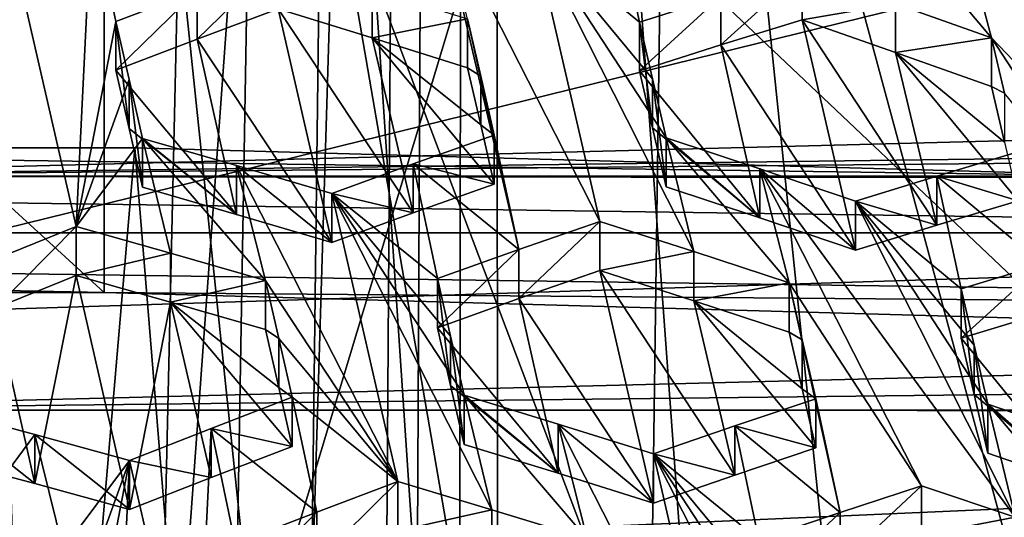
# Model space of a CAD drawing. Header units: metres. Extents: x -24 to 24, y -69 to 184.
# Tile 490 of 656: x 0.5 to 1.749, y 127.353 to 127.984. Entities that reach past the tile are written whole.
import ezdxf

# ---------------------------------------------------------------- set-up
doc = ezdxf.new("R2010")
doc.units = ezdxf.units.M
for name, color, linetype in [('1087', 7, 'CONTINUOUS'), ('1090', 7, 'CONTINUOUS'), ('1209', 7, 'CONTINUOUS'), ('1267', 7, 'CONTINUOUS'), ('1350', 7, 'CONTINUOUS'), ('1380', 7, 'CONTINUOUS'), ('1662', 7, 'CONTINUOUS'), ('1720', 7, 'CONTINUOUS'), ('1789', 7, 'CONTINUOUS'), ('1804', 7, 'CONTINUOUS'), ('1848', 7, 'CONTINUOUS'), ('1854', 7, 'CONTINUOUS'), ('1900', 7, 'CONTINUOUS'), ('1905', 7, 'CONTINUOUS'), ('1982', 7, 'CONTINUOUS'), ('2039', 7, 'CONTINUOUS'), ('2073', 7, 'CONTINUOUS'), ('2216', 7, 'CONTINUOUS'), ('2394', 7, 'CONTINUOUS'), ('2416', 7, 'CONTINUOUS'), ('2422', 7, 'CONTINUOUS'), ('2691', 7, 'CONTINUOUS'), ('2710', 7, 'CONTINUOUS'), ('2986', 7, 'CONTINUOUS'), ('3004', 7, 'CONTINUOUS'), ('3074', 7, 'CONTINUOUS'), ('3099', 7, 'CONTINUOUS'), ('3159', 7, 'CONTINUOUS'), ('3187', 7, 'CONTINUOUS'), ('3206', 7, 'CONTINUOUS'), ('3485', 7, 'CONTINUOUS'), ('3489', 7, 'CONTINUOUS'), ('3563', 7, 'CONTINUOUS'), ('3638', 7, 'CONTINUOUS'), ('3664', 7, 'CONTINUOUS'), ('367', 7, 'CONTINUOUS'), ('369', 7, 'CONTINUOUS'), ('373', 7, 'CONTINUOUS'), ('3745', 7, 'CONTINUOUS'), ('3777', 7, 'CONTINUOUS'), ('3822', 7, 'CONTINUOUS'), ('383', 7, 'CONTINUOUS'), ('3951', 7, 'CONTINUOUS'), ('420', 2, 'CONTINUOUS'), ('421', 2, 'CONTINUOUS'), ('424', 3, 'CONTINUOUS'), ('434', 7, 'CONTINUOUS'), ('474', 7, 'CONTINUOUS'), ('554', 2, 'CONTINUOUS'), ('563', 2, 'CONTINUOUS'), ('782', 7, 'CONTINUOUS')]:
    doc.layers.add(name, color=color, linetype=linetype)

msp = doc.modelspace()

# ---------------------------------------------------------------- linework, layer by layer
at = {"layer": '1087'}
for points in [[(1.732674, 127.960786, 217.926729), (1.749169, 127.890452, 217.815863), (1.732674, 127.89889, 217.943314)], [(1.732674, 127.89889, 217.943314), (1.749169, 127.890452, 217.815863), (1.749164, 127.828489, 217.83251)]]:
    msp.add_3dface(points, dxfattribs=at)
at = {"layer": '1090'}
for points in [[(1.510188, 127.503122, 217.141853), (1.407184, 127.468665, 217.06926), (1.510188, 127.440671, 217.158587)], [(1.407184, 127.468665, 217.06926), (1.304069, 127.433227, 216.996842), (1.407185, 127.406181, 217.086003)], [(1.510188, 127.440671, 217.158587), (1.407184, 127.468665, 217.06926), (1.407185, 127.406181, 217.086003)], [(1.304069, 127.433227, 216.996842), (1.304069, 127.370707, 217.013594), (1.407185, 127.406181, 217.086003)]]:
    msp.add_3dface(points, dxfattribs=at)
at = {"layer": '1209'}
for points in [[(1.389576, 128.013501, 217.93366), (1.492643, 128.045277, 218.007021), (1.389576, 127.951718, 217.950214)], [(1.389576, 127.951718, 217.950214), (1.492643, 128.045277, 218.007021), (1.492643, 127.983522, 218.023569)], [(1.286524, 127.918697, 217.877198), (1.389576, 128.013501, 217.93366), (1.389576, 127.951718, 217.950214)], [(1.286524, 127.980509, 217.860636), (1.389576, 128.013501, 217.93366), (1.286524, 127.918697, 217.877198)]]:
    msp.add_3dface(points, dxfattribs=at)
at = {"layer": '1267'}
for points in [[(1.133313, 127.692215, 217.37902), (1.236245, 127.727965, 217.45121), (1.133314, 127.630046, 217.395679)], [(1.133314, 127.630046, 217.395679), (1.236245, 127.727965, 217.45121), (1.236245, 127.665832, 217.467858)], [(1.030126, 127.593163, 217.32359), (1.133313, 127.692215, 217.37902), (1.133314, 127.630046, 217.395679)], [(1.030126, 127.655372, 217.306921), (1.133313, 127.692215, 217.37902), (1.030126, 127.593163, 217.32359)]]:
    msp.add_3dface(points, dxfattribs=at)
at = {"layer": '1350'}
for points in [[(0.828375, 127.997337, 217.929329), (0.896199, 127.701085, 217.475367), (0.725622, 127.959173, 217.857929)], [(0.947403, 127.960858, 217.888062), (0.999417, 127.738742, 217.547273), (0.828375, 127.997337, 217.929329)], [(0.999417, 127.738742, 217.547273), (0.896199, 127.701085, 217.475367), (0.828375, 127.997337, 217.929329)], [(0.775499, 127.736836, 217.517546), (0.622256, 127.919684, 217.786396), (0.725622, 127.959173, 217.857929)], [(0.896199, 127.701085, 217.475367), (0.775499, 127.736836, 217.517546), (0.725622, 127.959173, 217.857929)], [(1.068406, 127.922887, 217.846347), (1.085078, 127.850318, 217.734691), (0.947403, 127.960858, 217.888062)], [(1.085078, 127.850318, 217.734691), (1.102318, 127.77525, 217.619235), (0.947403, 127.960858, 217.888062)], [(1.102318, 127.77525, 217.619235), (0.999417, 127.738742, 217.547273), (0.947403, 127.960858, 217.888062)], [(0.622256, 127.919684, 217.786396), (0.775499, 127.736836, 217.517546), (0.639126, 127.845873, 217.673513)], [(0.656168, 127.77131, 217.559481), (0.639126, 127.845873, 217.673513), (0.775499, 127.736836, 217.517546)]]:
    msp.add_3dface(points, dxfattribs=at)
at = {"layer": '1380'}
for points in [[(2.374894, 127.390853, 211.121164), (2.374994, 126.376637, 211.392945), (1.188961, 126.32483, 211.199601)], [(1.188964, 127.339053, 210.927844), (2.374894, 127.390853, 211.121164), (1.188961, 126.32483, 211.199601)]]:
    msp.add_3dface(points, dxfattribs=at)
at = {"layer": '1662'}
for points in [[(1.763006, 127.352883, 216.950432), (1.644116, 127.33004, 217.007536), (1.644116, 127.392648, 216.99076)], [(1.763005, 127.290211, 216.967225), (1.644116, 127.33004, 217.007536), (1.763006, 127.352883, 216.950432)]]:
    msp.add_3dface(points, dxfattribs=at)
at = {"layer": '1720'}
for points in [[(1.694394, 127.579985, 217.417658), (1.797416, 127.611256, 217.49112), (1.847017, 127.393192, 217.150132)], [(1.694394, 127.579985, 217.417658), (1.847017, 127.393192, 217.150132), (1.710985, 127.508517, 217.306342)], [(1.728306, 127.433843, 217.190145), (1.710985, 127.508517, 217.306342), (1.847017, 127.393192, 217.150132)]]:
    msp.add_3dface(points, dxfattribs=at)
at = {"layer": '1789'}
for points in [[(1.766586, 127.753997, 217.715467), (1.766586, 127.816081, 217.698831), (1.663489, 127.785416, 217.625149)], [(1.663489, 127.785416, 217.625149), (1.560467, 127.753653, 217.551819), (1.66349, 127.723307, 217.641791)], [(1.766586, 127.753997, 217.715467), (1.663489, 127.785416, 217.625149), (1.66349, 127.723307, 217.641791)], [(1.66349, 127.723307, 217.641791), (1.560467, 127.753653, 217.551819), (1.560467, 127.691517, 217.568468)]]:
    msp.add_3dface(points, dxfattribs=at)
at = {"layer": '1804'}
for points in [[(1.644116, 127.33004, 217.007536), (1.541099, 127.296118, 216.934789), (1.644116, 127.392648, 216.99076)], [(1.644116, 127.392648, 216.99076), (1.541099, 127.296118, 216.934789), (1.541099, 127.358757, 216.918005)], [(1.541099, 127.358757, 216.918005), (1.437996, 127.261248, 216.862228), (1.437996, 127.323922, 216.845435)], [(1.541099, 127.296118, 216.934789), (1.437996, 127.261248, 216.862228), (1.541099, 127.358757, 216.918005)]]:
    msp.add_3dface(points, dxfattribs=at)
at = {"layer": '1848'}
for points in [[(1.476276, 127.649854, 217.369208), (1.492915, 127.577882, 217.257655), (1.476276, 127.587596, 217.38589)], [(1.476276, 127.587596, 217.38589), (1.492915, 127.577882, 217.257655), (1.492911, 127.515547, 217.274388)], [(1.492915, 127.577882, 217.257655), (1.510188, 127.503122, 217.141853), (1.492911, 127.515547, 217.274388)], [(1.510188, 127.503122, 217.141853), (1.510188, 127.440671, 217.158587), (1.492911, 127.515547, 217.274388)]]:
    msp.add_3dface(points, dxfattribs=at)
at = {"layer": '1854'}
for points in [[(0.656168, 127.77131, 217.559481), (0.775499, 127.736836, 217.517546), (0.656168, 127.833262, 217.542881)], [(0.656168, 127.833262, 217.542881), (0.775499, 127.736836, 217.517546), (0.7755, 127.798839, 217.500932)], [(0.775499, 127.736836, 217.517546), (0.896199, 127.701085, 217.475367), (0.7755, 127.798839, 217.500932)], [(0.7755, 127.798839, 217.500932), (0.896199, 127.701085, 217.475367), (0.896199, 127.763143, 217.458738)]]:
    msp.add_3dface(points, dxfattribs=at)
at = {"layer": '1900'}
for points in [[(0.877049, 127.359335, 216.827486), (0.979847, 127.398087, 216.898765), (0.877049, 127.296751, 216.844256)], [(0.877049, 127.296751, 216.844256), (0.979847, 127.398087, 216.898765), (0.979847, 127.335548, 216.915522)], [(0.773728, 127.256924, 216.772849), (0.877049, 127.359335, 216.827486), (0.877049, 127.296751, 216.844256)], [(0.773728, 127.319554, 216.756068), (0.877049, 127.359335, 216.827486), (0.773728, 127.256924, 216.772849)]]:
    msp.add_3dface(points, dxfattribs=at)
at = {"layer": '1905'}
for points in [[(-0.646236, 127.821363, 234.171401), (1.930974, 127.785197, 234.036427), (-1.930974, 127.785197, 234.036427)], [(0.64624, 127.821363, 234.171401), (1.930974, 127.785197, 234.036427), (-0.646236, 127.821363, 234.171401)], [(-1.930974, 127.785197, 234.036427), (3.192927, 127.713301, 233.768111), (-3.192928, 127.713301, 233.76811)], [(1.930974, 127.785197, 234.036427), (3.192927, 127.713301, 233.768111), (-1.930974, 127.785197, 234.036427)], [(-0.607618, 127.637873, 233.486607), (-3.192928, 127.713301, 233.76811), (0.60762, 127.637873, 233.486607)], [(-3.192928, 127.713301, 233.76811), (4.417489, 127.606514, 233.369576), (0.60762, 127.637873, 233.486607)], [(3.192927, 127.713301, 233.768111), (4.417489, 127.606514, 233.369576), (-3.192928, 127.713301, 233.76811)], [(0.60762, 127.637873, 233.486607), (4.417489, 127.606514, 233.369576), (1.815886, 127.603866, 233.359691)]]:
    msp.add_3dface(points, dxfattribs=at)
at = {"layer": '1982'}
for points in [[(1.389576, 127.951718, 217.950214), (1.492643, 127.983522, 218.023569), (1.560467, 127.691517, 217.568468)], [(1.66349, 127.723307, 217.641791), (1.492643, 127.983522, 218.023569), (1.610912, 127.942138, 217.983941)], [(1.492643, 127.983522, 218.023569), (1.66349, 127.723307, 217.641791), (1.560467, 127.691517, 217.568468)], [(1.286524, 127.918697, 217.877198), (1.389576, 127.951718, 217.950214), (1.439143, 127.732415, 217.609536)], [(1.389576, 127.951718, 217.950214), (1.560467, 127.691517, 217.568468), (1.439143, 127.732415, 217.609536)], [(1.732674, 127.89889, 217.943314), (1.749164, 127.828489, 217.83251), (1.610912, 127.942138, 217.983941)], [(1.766586, 127.753997, 217.715467), (1.66349, 127.723307, 217.641791), (1.610912, 127.942138, 217.983941)], [(1.749164, 127.828489, 217.83251), (1.766586, 127.753997, 217.715467), (1.610912, 127.942138, 217.983941)], [(1.286524, 127.918697, 217.877198), (1.439143, 127.732415, 217.609536), (1.30313, 127.846768, 217.765888)], [(1.320436, 127.771761, 217.649898), (1.30313, 127.846768, 217.765888), (1.439143, 127.732415, 217.609536)]]:
    msp.add_3dface(points, dxfattribs=at)
at = {"layer": '2039'}
for points in [[(1.046883, 127.582325, 217.194719), (1.030126, 127.655372, 217.306921), (1.046886, 127.520008, 217.211396)], [(1.030126, 127.655372, 217.306921), (1.030126, 127.593163, 217.32359), (1.046886, 127.520008, 217.211396)], [(1.064038, 127.445133, 217.096583), (1.064038, 127.507536, 217.079862), (1.046883, 127.582325, 217.194719)], [(1.064038, 127.445133, 217.096583), (1.046883, 127.582325, 217.194719), (1.046886, 127.520008, 217.211396)]]:
    msp.add_3dface(points, dxfattribs=at)
at = {"layer": '2073'}
for points in [[(0.979847, 127.335548, 216.915522), (0.979847, 127.398087, 216.898765), (1.099188, 127.362346, 216.857165)], [(0.979847, 127.335548, 216.915522), (1.099188, 127.362346, 216.857165), (1.099188, 127.299751, 216.873938)], [(1.099188, 127.362346, 216.857165), (1.219878, 127.325494, 216.815285), (1.099188, 127.299751, 216.873938)]]:
    msp.add_3dface(points, dxfattribs=at)
at = {"layer": '2216'}
for points in [[(1.694394, 127.579985, 217.417658), (1.710985, 127.508517, 217.306342), (1.694394, 127.642279, 217.400967)], [(1.694394, 127.642279, 217.400967), (1.710985, 127.508517, 217.306342), (1.710981, 127.570923, 217.289655)], [(1.710981, 127.570923, 217.289655), (1.728306, 127.433843, 217.190145), (1.728306, 127.496328, 217.173403)], [(1.710985, 127.508517, 217.306342), (1.728306, 127.433843, 217.190145), (1.710981, 127.570923, 217.289655)]]:
    msp.add_3dface(points, dxfattribs=at)
at = {"layer": '2394'}
for points in [[(1.728306, 127.496328, 217.173403), (1.847017, 127.393192, 217.150132), (1.847017, 127.455744, 217.133371)], [(1.728306, 127.433843, 217.190145), (1.847017, 127.393192, 217.150132), (1.728306, 127.496328, 217.173403)]]:
    msp.add_3dface(points, dxfattribs=at)
at = {"layer": '2416'}
for points in [[(0.84592, 127.504938, 217.050829), (0.743166, 127.465458, 216.979781), (0.84592, 127.442546, 217.067547)], [(0.743166, 127.465458, 216.979781), (0.639801, 127.424897, 216.908536), (0.743166, 127.40302, 216.996511)], [(0.84592, 127.442546, 217.067547), (0.743166, 127.465458, 216.979781), (0.743166, 127.40302, 216.996511)], [(0.743166, 127.40302, 216.996511), (0.639801, 127.424897, 216.908536), (0.639801, 127.362411, 216.925279)]]:
    msp.add_3dface(points, dxfattribs=at)
at = {"layer": '2422'}
for points in [[(0.4694, 127.618065, 217.308632), (0.571977, 127.659219, 217.379093), (0.519412, 127.395401, 216.968065)], [(0.571977, 127.659219, 217.379093), (0.639801, 127.362411, 216.925279), (0.519412, 127.395401, 216.968065)], [(0.691454, 127.625624, 217.33686), (0.639801, 127.362411, 216.925279), (0.571977, 127.659219, 217.379093)], [(0.743166, 127.40302, 216.996511), (0.639801, 127.362411, 216.925279), (0.691454, 127.625624, 217.33686)], [(0.84592, 127.442546, 217.067547), (0.743166, 127.40302, 216.996511), (0.691454, 127.625624, 217.33686)], [(0.691454, 127.625624, 217.33686), (0.812008, 127.590854, 217.29448), (0.828843, 127.51723, 217.181821)], [(0.84592, 127.442546, 217.067547), (0.691454, 127.625624, 217.33686), (0.828843, 127.51723, 217.181821)], [(0.39977, 127.427344, 217.010812), (0.4694, 127.618065, 217.308632), (0.519412, 127.395401, 216.968065)]]:
    msp.add_3dface(points, dxfattribs=at)
at = {"layer": '2691'}
for points in [[(1.286524, 127.980509, 217.860636), (1.286524, 127.918697, 217.877198), (1.30313, 127.846768, 217.765888)], [(1.286524, 127.980509, 217.860636), (1.30313, 127.846768, 217.765888), (1.303125, 127.908697, 217.749334)], [(1.303125, 127.908697, 217.749334), (1.320436, 127.771761, 217.649898), (1.320436, 127.833766, 217.633284)], [(1.30313, 127.846768, 217.765888), (1.320436, 127.771761, 217.649898), (1.303125, 127.908697, 217.749334)]]:
    msp.add_3dface(points, dxfattribs=at)
at = {"layer": '2710'}
for points in [[(1.320436, 127.833766, 217.633284), (1.439143, 127.732415, 217.609536), (1.439144, 127.794484, 217.592904)], [(1.320436, 127.771761, 217.649898), (1.439143, 127.732415, 217.609536), (1.320436, 127.833766, 217.633284)], [(1.439143, 127.732415, 217.609536), (1.560467, 127.691517, 217.568468), (1.439144, 127.794484, 217.592904)], [(1.560467, 127.691517, 217.568468), (1.560467, 127.753653, 217.551819), (1.439144, 127.794484, 217.592904)]]:
    msp.add_3dface(points, dxfattribs=at)
at = {"layer": '2986'}
for points in [[(0.828375, 128.059005, 217.912805), (0.725622, 127.959173, 217.857929), (0.725622, 128.020884, 217.841393)], [(0.828375, 127.997337, 217.929329), (0.725622, 127.959173, 217.857929), (0.828375, 128.059005, 217.912805)], [(0.725622, 127.959173, 217.857929), (0.622256, 127.919684, 217.786396), (0.725622, 128.020884, 217.841393)], [(0.725622, 128.020884, 217.841393), (0.622256, 127.919684, 217.786396), (0.622256, 127.98144, 217.769849)]]:
    msp.add_3dface(points, dxfattribs=at)
at = {"layer": '3004'}
for points in [[(0.622256, 127.919684, 217.786396), (0.639126, 127.845873, 217.673513), (0.622256, 127.98144, 217.769849)], [(0.622256, 127.98144, 217.769849), (0.639126, 127.845873, 217.673513), (0.639126, 127.907727, 217.65694)], [(0.656168, 127.77131, 217.559481), (0.656168, 127.833262, 217.542881), (0.639126, 127.907727, 217.65694)], [(0.639126, 127.845873, 217.673513), (0.656168, 127.77131, 217.559481), (0.639126, 127.907727, 217.65694)]]:
    msp.add_3dface(points, dxfattribs=at)
at = {"layer": '3074'}
for points in [[(1.694394, 127.579985, 217.417658), (1.694394, 127.642279, 217.400967), (1.797416, 127.673525, 217.474435)], [(1.797416, 127.611256, 217.49112), (1.694394, 127.579985, 217.417658), (1.797416, 127.673525, 217.474435)]]:
    msp.add_3dface(points, dxfattribs=at)
at = {"layer": '3099'}
for points in [[(0.39977, 127.489736, 216.994094), (0.519412, 127.395401, 216.968065), (0.519413, 127.457839, 216.951335)], [(0.39977, 127.427344, 217.010812), (0.519412, 127.395401, 216.968065), (0.39977, 127.489736, 216.994094)], [(0.519412, 127.395401, 216.968065), (0.639801, 127.362411, 216.925279), (0.519413, 127.457839, 216.951335)], [(0.639801, 127.362411, 216.925279), (0.639801, 127.424897, 216.908536), (0.519413, 127.457839, 216.951335)]]:
    msp.add_3dface(points, dxfattribs=at)
at = {"layer": '3159'}
for points in [[(1.576834, 128.145872, 218.190491), (1.732674, 127.960786, 217.926729), (1.610913, 128.003962, 217.967374)], [(1.732674, 127.960786, 217.926729), (1.576834, 128.145872, 218.190491), (1.694779, 128.103544, 218.151254)], [(0.488328, 128.086893, 217.922287), (0.591765, 128.127351, 217.993617), (0.571977, 127.721313, 217.362455)], [(0.591765, 128.127351, 217.993617), (0.622256, 127.98144, 217.769849), (0.571977, 127.721313, 217.362455)], [(0.591765, 128.127351, 217.993617), (0.725622, 128.020884, 217.841393), (0.622256, 127.98144, 217.769849)], [(1.031338, 128.129984, 218.053277), (1.133313, 127.692215, 217.37902), (1.068406, 127.984672, 217.829792)], [(1.236245, 127.727965, 217.45121), (1.031338, 128.129984, 218.053277), (1.152597, 128.090847, 218.011766)], [(1.236245, 127.727965, 217.45121), (1.133313, 127.692215, 217.37902), (1.031338, 128.129984, 218.053277)], [(1.286524, 127.980509, 217.860636), (1.152597, 128.090847, 218.011766), (1.255658, 128.124533, 218.084611)], [(1.389576, 128.013501, 217.93366), (1.286524, 127.980509, 217.860636), (1.255658, 128.124533, 218.084611)], [(2.018874, 127.661365, 217.508837), (1.732674, 127.960786, 217.926729), (1.694779, 128.103544, 218.151254)], [(1.984704, 127.802494, 217.732201), (2.018874, 127.661365, 217.508837), (1.694779, 128.103544, 218.151254)], [(1.816865, 128.059118, 218.110805), (1.984704, 127.802494, 217.732201), (1.694779, 128.103544, 218.151254)], [(0.469399, 127.680209, 217.291981), (0.488328, 128.086893, 217.922287), (0.571977, 127.721313, 217.362455)], [(1.152597, 128.090847, 218.011766), (1.320436, 127.833766, 217.633284), (1.35517, 127.689609, 217.410489)], [(1.303125, 127.908697, 217.749334), (1.320436, 127.833766, 217.633284), (1.152597, 128.090847, 218.011766)], [(1.236245, 127.727965, 217.45121), (1.152597, 128.090847, 218.011766), (1.35517, 127.689609, 217.410489)], [(1.286524, 127.980509, 217.860636), (1.303125, 127.908697, 217.749334), (1.152597, 128.090847, 218.011766)], [(0.622256, 127.98144, 217.769849), (0.639126, 127.907727, 217.65694), (0.571977, 127.721313, 217.362455)], [(1.068406, 127.984672, 217.829792), (1.133313, 127.692215, 217.37902), (1.085082, 127.91218, 217.718082)], [(1.732674, 127.960786, 217.926729), (2.018874, 127.661365, 217.508837), (1.900513, 127.703718, 217.548244)], [(1.749169, 127.890452, 217.815863), (1.732674, 127.960786, 217.926729), (1.900513, 127.703718, 217.548244)], [(0.639126, 127.907727, 217.65694), (0.656168, 127.833262, 217.542881), (0.571977, 127.721313, 217.362455)], [(1.085082, 127.91218, 217.718082), (1.133313, 127.692215, 217.37902), (1.102318, 127.837229, 217.602627)], [(0.571977, 127.721313, 217.362455), (0.656168, 127.833262, 217.542881), (0.691455, 127.687768, 217.320208)], [(0.691455, 127.687768, 217.320208), (0.656168, 127.833262, 217.542881), (0.812008, 127.653051, 217.277814)], [(0.656168, 127.833262, 217.542881), (0.7755, 127.798839, 217.500932), (0.812008, 127.653051, 217.277814)], [(1.102318, 127.837229, 217.602627), (1.133313, 127.692215, 217.37902), (0.999417, 127.800759, 217.530655)], [(1.320436, 127.833766, 217.633284), (1.476276, 127.649854, 217.369208), (1.35517, 127.689609, 217.410489)], [(1.476276, 127.649854, 217.369208), (1.320436, 127.833766, 217.633284), (1.439144, 127.794484, 217.592904)], [(1.663489, 127.785416, 217.625149), (1.766586, 127.816081, 217.698831), (1.797416, 127.673525, 217.474435)], [(0.7755, 127.798839, 217.500932), (0.979847, 127.398087, 216.898765), (0.812008, 127.653051, 217.277814)], [(0.7755, 127.798839, 217.500932), (0.896199, 127.763143, 217.458738), (0.979847, 127.398087, 216.898765)], [(1.030126, 127.655372, 217.306921), (0.896199, 127.763143, 217.458738), (0.999417, 127.800759, 217.530655)], [(1.133313, 127.692215, 217.37902), (1.030126, 127.655372, 217.306921), (0.999417, 127.800759, 217.530655)], [(1.644116, 127.392648, 216.99076), (1.476276, 127.649854, 217.369208), (1.439144, 127.794484, 217.592904)], [(1.560467, 127.753653, 217.551819), (1.763006, 127.352883, 216.950432), (1.439144, 127.794484, 217.592904)], [(1.763006, 127.352883, 216.950432), (1.644116, 127.392648, 216.99076), (1.439144, 127.794484, 217.592904)], [(1.560467, 127.753653, 217.551819), (1.663489, 127.785416, 217.625149), (1.694394, 127.642279, 217.400967)], [(1.694394, 127.642279, 217.400967), (1.663489, 127.785416, 217.625149), (1.797416, 127.673525, 217.474435)], [(0.979847, 127.398087, 216.898765), (0.896199, 127.763143, 217.458738), (1.099188, 127.362346, 216.857165)], [(0.896199, 127.763143, 217.458738), (1.030126, 127.655372, 217.306921), (1.046883, 127.582325, 217.194719)], [(0.896199, 127.763143, 217.458738), (1.064038, 127.507536, 217.079862), (1.099188, 127.362346, 216.857165)], [(1.064038, 127.507536, 217.079862), (0.896199, 127.763143, 217.458738), (1.046883, 127.582325, 217.194719)], [(1.560467, 127.753653, 217.551819), (1.710981, 127.570923, 217.289655), (1.728306, 127.496328, 217.173403)], [(1.560467, 127.753653, 217.551819), (1.694394, 127.642279, 217.400967), (1.710981, 127.570923, 217.289655)], [(1.763006, 127.352883, 216.950432), (1.560467, 127.753653, 217.551819), (1.728306, 127.496328, 217.173403)], [(0.812008, 127.653051, 217.277814), (0.979847, 127.398087, 216.898765), (0.828845, 127.579516, 217.165119)], [(1.541099, 127.358757, 216.918005), (1.492915, 127.577882, 217.257655), (1.476276, 127.649854, 217.369208)], [(1.644116, 127.392648, 216.99076), (1.541099, 127.358757, 216.918005), (1.476276, 127.649854, 217.369208)], [(0.84592, 127.504938, 217.050829), (0.828845, 127.579516, 217.165119), (0.979847, 127.398087, 216.898765)], [(1.541099, 127.358757, 216.918005), (1.510188, 127.503122, 217.141853), (1.492915, 127.577882, 217.257655)], [(1.064038, 127.507536, 217.079862), (1.219878, 127.325494, 216.815285), (1.099188, 127.362346, 216.857165)], [(1.064038, 127.507536, 217.079862), (1.18324, 127.470984, 217.038539), (1.219878, 127.325494, 216.815285)], [(0.877049, 127.359335, 216.827486), (0.743166, 127.465458, 216.979781), (0.84592, 127.504938, 217.050829)], [(0.979847, 127.398087, 216.898765), (0.877049, 127.359335, 216.827486), (0.84592, 127.504938, 217.050829)], [(1.407184, 127.468665, 217.06926), (1.510188, 127.503122, 217.141853), (1.541099, 127.358757, 216.918005)], [(1.884146, 127.311803, 216.909491), (1.728306, 127.496328, 217.173403), (1.847017, 127.455744, 217.133371)], [(1.884146, 127.311803, 216.909491), (1.763006, 127.352883, 216.950432), (1.728306, 127.496328, 217.173403)], [(0.435305, 127.344278, 216.771304), (0.39977, 127.489736, 216.994094), (0.519413, 127.457839, 216.951335)], [(1.18324, 127.470984, 217.038539), (1.387718, 127.069288, 216.436569), (1.219878, 127.325494, 216.815285)], [(1.18324, 127.470984, 217.038539), (1.304069, 127.433227, 216.996842), (1.387718, 127.069288, 216.436569)], [(0.55561, 127.312122, 216.72833), (0.435305, 127.344278, 216.771304), (0.519413, 127.457839, 216.951335)], [(0.639801, 127.424897, 216.908536), (0.55561, 127.312122, 216.72833), (0.519413, 127.457839, 216.951335)], [(0.72345, 127.059317, 216.348703), (0.639801, 127.424897, 216.908536), (0.743166, 127.465458, 216.979781)], [(0.773728, 127.319554, 216.756068), (0.72345, 127.059317, 216.348703), (0.743166, 127.465458, 216.979781)], [(0.877049, 127.359335, 216.827486), (0.773728, 127.319554, 216.756068), (0.743166, 127.465458, 216.979781)], [(1.304069, 127.433227, 216.996842), (1.407184, 127.468665, 217.06926), (1.437996, 127.323922, 216.845435)], [(1.407184, 127.468665, 217.06926), (1.541099, 127.358757, 216.918005), (1.437996, 127.323922, 216.845435)], [(1.304069, 127.433227, 216.996842), (1.437996, 127.323922, 216.845435), (1.454704, 127.251353, 216.733493)], [(1.304069, 127.433227, 216.996842), (1.506977, 127.031887, 216.395449), (1.387718, 127.069288, 216.436569)], [(1.471908, 127.176609, 216.618236), (1.304069, 127.433227, 216.996842), (1.454704, 127.251353, 216.733493)], [(1.304069, 127.433227, 216.996842), (1.471908, 127.176609, 216.618236), (1.506977, 127.031887, 216.395449)], [(0.55561, 127.312122, 216.72833), (0.639801, 127.424897, 216.908536), (0.572507, 127.238284, 216.615241)], [(0.639801, 127.424897, 216.908536), (0.589522, 127.163932, 216.501366), (0.572507, 127.238284, 216.615241)], [(0.589522, 127.163932, 216.501366), (0.639801, 127.424897, 216.908536), (0.620758, 127.018259, 216.278127)], [(0.639801, 127.424897, 216.908536), (0.72345, 127.059317, 216.348703), (0.620758, 127.018259, 216.278127)]]:
    msp.add_3dface(points, dxfattribs=at)
at = {"layer": '3187'}
for points in [[(0.947403, 127.960858, 217.888062), (0.828375, 127.997337, 217.929329), (0.947404, 128.022583, 217.871522)], [(0.947403, 127.960858, 217.888062), (0.947404, 128.022583, 217.871522), (1.068406, 127.984672, 217.829792)], [(1.068406, 127.922887, 217.846347), (0.947403, 127.960858, 217.888062), (1.068406, 127.984672, 217.829792)]]:
    msp.add_3dface(points, dxfattribs=at)
at = {"layer": '3206'}
for points in [[(1.068406, 127.922887, 217.846347), (1.068406, 127.984672, 217.829792), (1.085082, 127.91218, 217.718082)], [(1.085078, 127.850318, 217.734691), (1.068406, 127.922887, 217.846347), (1.085082, 127.91218, 217.718082)], [(1.085078, 127.850318, 217.734691), (1.085082, 127.91218, 217.718082), (1.102318, 127.837229, 217.602627)], [(1.102318, 127.77525, 217.619235), (1.085078, 127.850318, 217.734691), (1.102318, 127.837229, 217.602627)]]:
    msp.add_3dface(points, dxfattribs=at)
at = {"layer": '3485'}
for points in [[(0.64624, 127.821363, 234.171401), (-0.646236, 127.821363, 234.171401), (0, 120.276373, 236.211202)], [(0.64624, 127.821363, 234.171401), (0, 120.276373, 236.211202), (1.26367, 120.259009, 236.146401)], [(1.930974, 127.785197, 234.036427), (0.64624, 127.821363, 234.171401), (1.26367, 120.259009, 236.146401)], [(1.930974, 127.785197, 234.036427), (1.26367, 120.259009, 236.146401), (2.513306, 120.207105, 235.952691)]]:
    msp.add_3dface(points, dxfattribs=at)
at = {"layer": '3489'}
for points in [[(1.492643, 127.983522, 218.023569), (1.492643, 128.045277, 218.007021), (1.610913, 128.003962, 217.967374)], [(1.610912, 127.942138, 217.983941), (1.492643, 127.983522, 218.023569), (1.610913, 128.003962, 217.967374)], [(1.732674, 127.960786, 217.926729), (1.610912, 127.942138, 217.983941), (1.610913, 128.003962, 217.967374)], [(1.732674, 127.960786, 217.926729), (1.732674, 127.89889, 217.943314), (1.610912, 127.942138, 217.983941)]]:
    msp.add_3dface(points, dxfattribs=at)
at = {"layer": '3563'}
for points in [[(0.571977, 127.659219, 217.379093), (0.571977, 127.721313, 217.362455), (0.691455, 127.687768, 217.320208)], [(0.691454, 127.625624, 217.33686), (0.571977, 127.659219, 217.379093), (0.691455, 127.687768, 217.320208)], [(0.691454, 127.625624, 217.33686), (0.691455, 127.687768, 217.320208), (0.812008, 127.653051, 217.277814)], [(0.812008, 127.590854, 217.29448), (0.691454, 127.625624, 217.33686), (0.812008, 127.653051, 217.277814)]]:
    msp.add_3dface(points, dxfattribs=at)
at = {"layer": '3638'}
for points in [[(1.236245, 127.665832, 217.467858), (1.236245, 127.727965, 217.45121), (1.35517, 127.689609, 217.410489)], [(1.236245, 127.665832, 217.467858), (1.35517, 127.689609, 217.410489), (1.355169, 127.627415, 217.427154)], [(1.35517, 127.689609, 217.410489), (1.476276, 127.649854, 217.369208), (1.355169, 127.627415, 217.427154)], [(1.476276, 127.649854, 217.369208), (1.476276, 127.587596, 217.38589), (1.355169, 127.627415, 217.427154)]]:
    msp.add_3dface(points, dxfattribs=at)
at = {"layer": '3664'}
for points in [[(1.102318, 127.77525, 217.619235), (1.102318, 127.837229, 217.602627), (0.999417, 127.800759, 217.530655)], [(0.896199, 127.763143, 217.458738), (0.999417, 127.738742, 217.547273), (0.999417, 127.800759, 217.530655)], [(0.999417, 127.738742, 217.547273), (1.102318, 127.77525, 217.619235), (0.999417, 127.800759, 217.530655)], [(0.896199, 127.701085, 217.475367), (0.999417, 127.738742, 217.547273), (0.896199, 127.763143, 217.458738)]]:
    msp.add_3dface(points, dxfattribs=at)
at = {"layer": '367'}
for points in [[(-1.087972, 145.2, -24.225582), (1.087972, 145.2, -24.225582), (-0.939204, 55.350886, -24.231805)], [(-0.939204, 55.350886, -24.231805), (1.087972, 145.2, -24.225582), (-0.476055, 55.429567, -24.245327)], [(-0.476055, 55.429567, -24.245327), (1.087972, 145.2, -24.225582), (0, 55.456236, -24.25)], [(0, 55.456236, -24.25), (1.087972, 145.2, -24.225582), (0.476036, 55.429568, -24.245327)], [(1.087972, 145.2, -24.225582), (0.939204, 55.350886, -24.231805), (0.476036, 55.429568, -24.245327)], [(0.939204, 55.350886, -24.231805), (1.087972, 145.2, -24.225582), (1.181119, 55.286814, -24.221219)], [(1.087972, 145.2, -24.225582), (3.255157, 145.2, -24.030532), (1.181119, 55.286814, -24.221219)], [(1.181119, 55.286814, -24.221219), (3.255157, 145.2, -24.030532), (1.409252, 55.209193, -24.209017)], [(1.409252, 55.209193, -24.209017), (3.255157, 145.2, -24.030532), (1.832055, 55.013894, -24.180696)]]:
    msp.add_3dface(points, dxfattribs=at)
at = {"layer": '369'}
for points in [[(0.995562, 125.28536, 24.229555), (-1.087972, 145.2, 24.225582), (-1.005745, 125.285363, 24.229135)], [(1.087972, 145.2, 24.225582), (-1.087972, 145.2, 24.225582), (0.995562, 125.28536, 24.229555)], [(2.988875, 125.286919, 24.065102), (1.087972, 145.2, 24.225582), (0.995562, 125.28536, 24.229555)], [(3.255157, 145.2, 24.030532), (1.087972, 145.2, 24.225582), (2.988875, 125.286919, 24.065102)]]:
    msp.add_3dface(points, dxfattribs=at)
at = {"layer": '373'}
for points in [[(6.468189, 146.382367, 240.147825), (0.425551, 117.362268, 33.359767), (0, 146.423799, 240.142002)], [(0.998602, 117.359051, 33.34274), (0.425551, 117.362268, 33.359767), (6.468189, 146.382367, 240.147825)], [(1.280676, 117.356515, 33.329314), (0.998602, 117.359051, 33.34274), (6.468189, 146.382367, 240.147825)], [(2.134459, 117.345, 33.268336), (1.280676, 117.356515, 33.329314), (6.468189, 146.382367, 240.147825)]]:
    msp.add_3dface(points, dxfattribs=at)
at = {"layer": '3745'}
for points in [[(0.60762, 127.637873, 233.486607), (0.607628, 128.748688, 233.188967), (-0.607628, 128.748688, 233.188967)], [(-0.607618, 127.637873, 233.486607), (0.60762, 127.637873, 233.486607), (-0.607628, 128.748688, 233.188967)], [(0.60762, 127.637873, 233.486607), (1.815886, 127.603866, 233.359691), (0.607628, 128.748688, 233.188967)], [(1.815886, 127.603866, 233.359691), (1.815888, 128.71468, 233.062049), (0.607628, 128.748688, 233.188967)]]:
    msp.add_3dface(points, dxfattribs=at)
at = {"layer": '3777'}
for points in [[(1.304069, 127.370707, 217.013594), (1.133314, 127.630046, 217.395679), (1.236245, 127.665832, 217.467858)], [(1.407185, 127.406181, 217.086003), (1.236245, 127.665832, 217.467858), (1.355169, 127.627415, 217.427154)], [(1.407185, 127.406181, 217.086003), (1.304069, 127.370707, 217.013594), (1.236245, 127.665832, 217.467858)], [(1.18324, 127.408524, 217.055275), (1.030126, 127.593163, 217.32359), (1.133314, 127.630046, 217.395679)], [(1.304069, 127.370707, 217.013594), (1.18324, 127.408524, 217.055275), (1.133314, 127.630046, 217.395679)], [(1.476276, 127.587596, 217.38589), (1.492911, 127.515547, 217.274388), (1.355169, 127.627415, 217.427154)], [(1.492911, 127.515547, 217.274388), (1.510188, 127.440671, 217.158587), (1.355169, 127.627415, 217.427154)], [(1.510188, 127.440671, 217.158587), (1.407185, 127.406181, 217.086003), (1.355169, 127.627415, 217.427154)], [(1.030126, 127.593163, 217.32359), (1.18324, 127.408524, 217.055275), (1.046886, 127.520008, 217.211396)], [(1.064038, 127.445133, 217.096583), (1.046886, 127.520008, 217.211396), (1.18324, 127.408524, 217.055275)]]:
    msp.add_3dface(points, dxfattribs=at)
at = {"layer": '3822'}
for points in [[(0.4694, 127.618065, 217.308632), (0.469399, 127.680209, 217.291981), (0.571977, 127.721313, 217.362455)], [(0.571977, 127.659219, 217.379093), (0.4694, 127.618065, 217.308632), (0.571977, 127.721313, 217.362455)]]:
    msp.add_3dface(points, dxfattribs=at)
at = {"layer": '383'}
for points in [[(0.00379, 128.368006, 241.718071), (0.003838, 127.601559, 241.155137), (3.581844, 128.482103, 241.699624)], [(3.581844, 128.482103, 241.699624), (0.003838, 127.601559, 241.155137), (3.626778, 127.716915, 241.135746)], [(0.003838, 127.601559, 241.155137), (0.003879, 126.907325, 240.505234), (3.626778, 127.716915, 241.135746)], [(3.626778, 127.716915, 241.135746), (0.003879, 126.907325, 240.505234), (3.666182, 127.023898, 240.484851)]]:
    msp.add_3dface(points, dxfattribs=at)
at = {"layer": '3951'}
for points in [[(0.812008, 127.590854, 217.29448), (0.812008, 127.653051, 217.277814), (0.828845, 127.579516, 217.165119)], [(0.828843, 127.51723, 217.181821), (0.812008, 127.590854, 217.29448), (0.828845, 127.579516, 217.165119)], [(0.84592, 127.504938, 217.050829), (0.828843, 127.51723, 217.181821), (0.828845, 127.579516, 217.165119)], [(0.84592, 127.504938, 217.050829), (0.84592, 127.442546, 217.067547), (0.828843, 127.51723, 217.181821)]]:
    msp.add_3dface(points, dxfattribs=at)
at = {"layer": '420'}
for points in [[(1.188964, 127.339053, 210.927844), (1.243453, 127.138809, 210.180522), (2.374894, 127.390853, 211.121164)], [(1.243453, 127.138809, 210.180522), (2.472211, 127.190949, 210.37511), (2.374894, 127.390853, 211.121164)]]:
    msp.add_3dface(points, dxfattribs=at)
at = {"layer": '421'}
for points in [[(0, 124.510098, 235.40289), (0, 128.921645, 234.22082), (1.324554, 128.903056, 234.151446)], [(1.264135, 124.506192, 235.336229), (0, 124.510098, 235.40289), (1.324554, 128.903056, 234.151446)], [(2.517246, 124.494287, 235.136482), (1.264135, 124.506192, 235.336229), (1.324554, 128.903056, 234.151446)], [(2.517246, 124.494287, 235.136482), (1.324554, 128.903056, 234.151446), (2.633448, 128.847515, 233.944166)]]:
    msp.add_3dface(points, dxfattribs=at)
at = {"layer": '424'}
for points in [[(1.784726, 128.212396, 214.187202), (0.898841, 128.170625, 214.031313), (1.723909, 125.98698, 214.768354)], [(2.161254, 126.017348, 214.881692), (1.784726, 128.212396, 214.187202), (1.723909, 125.98698, 214.768354)], [(0.898841, 128.170625, 214.031313), (0, 128.156635, 213.979099), (0.831387, 125.946969, 214.619031)], [(1.279867, 125.963479, 214.680647), (0.898841, 128.170625, 214.031313), (0.831387, 125.946969, 214.619031)], [(1.723909, 125.98698, 214.768354), (0.898841, 128.170625, 214.031313), (1.279867, 125.963479, 214.680647)], [(0.831387, 125.946969, 214.619031), (0, 128.156635, 213.979099), (0.379927, 125.937498, 214.583686)]]:
    msp.add_3dface(points, dxfattribs=at)
at = {"layer": '434'}
for points in [[(0.002991, 113.722717, 33.878384), (0.94341, 113.718942, 33.859597), (0, 142.110666, 235.869139)], [(0.94341, 113.718942, 33.859597), (1.9185, 113.70702, 33.800065), (0, 142.110666, 235.869139)], [(0, 142.110666, 235.869139), (2.91877, 113.686239, 33.696064), (3.305357, 142.081073, 235.75762)], [(1.9185, 113.70702, 33.800065), (2.91877, 113.686239, 33.696064), (0, 142.110666, 235.869139)]]:
    msp.add_3dface(points, dxfattribs=at)
at = {"layer": '474'}
for points in [[(0, 128.062988, 208.080037), (11.480821, 128.082762, 207.652828), (0, 127.784728, 207.943648)], [(11.480821, 128.082762, 207.652828), (11.480591, 127.932273, 207.593212), (0, 127.784728, 207.943648)], [(11.480591, 127.932273, 207.593212), (11.480459, 127.894032, 207.580261), (0, 127.784728, 207.943648)], [(11.480459, 127.894032, 207.580261), (11.479883, 127.77743, 207.545975), (0, 127.784728, 207.943648)], [(0, 127.784728, 207.943648), (11.479883, 127.77743, 207.545975), (0, 127.488684, 207.851892)], [(11.479883, 127.77743, 207.545975), (11.47871, 127.619304, 207.511441), (0, 127.488684, 207.851892)], [(0, 127.488684, 207.851892), (11.47871, 127.619304, 207.511441), (11.468926, 127.49054, 207.493296)], [(11.468226, 127.485779, 207.492798), (0, 127.488684, 207.851892), (11.468926, 127.49054, 207.493296)], [(0, 127.18221, 207.807006), (0, 127.488684, 207.851892), (11.468226, 127.485779, 207.492798)], [(11.440357, 127.35814, 207.48396), (0, 127.18221, 207.807006), (11.468226, 127.485779, 207.492798)], [(11.438708, 127.352507, 207.483769), (0, 127.18221, 207.807006), (11.440357, 127.35814, 207.48396)]]:
    msp.add_3dface(points, dxfattribs=at)
at = {"layer": '554'}
for points in [[(2.052971, 145.7, -22.155085), (0, 145.7, -22.25), (2.053064, 117.5, -22.155077)], [(2.053064, 117.5, -22.155077), (0, 145.7, -22.25), (0, 117.5, -22.25)]]:
    msp.add_3dface(points, dxfattribs=at)
at = {"layer": '563'}
for points in [[(0, 117.5, 22.25), (2.052971, 145.7, 22.155085), (2.053064, 117.5, 22.155077)], [(0, 145.7, 22.25), (2.052971, 145.7, 22.155085), (0, 117.5, 22.25)]]:
    msp.add_3dface(points, dxfattribs=at)
at = {"layer": '782'}
for points in [[(1.18324, 127.470984, 217.038539), (1.064038, 127.507536, 217.079862), (1.18324, 127.408524, 217.055275)], [(1.18324, 127.408524, 217.055275), (1.064038, 127.507536, 217.079862), (1.064038, 127.445133, 217.096583)], [(1.304069, 127.370707, 217.013594), (1.18324, 127.470984, 217.038539), (1.18324, 127.408524, 217.055275)], [(1.304069, 127.433227, 216.996842), (1.18324, 127.470984, 217.038539), (1.304069, 127.370707, 217.013594)]]:
    msp.add_3dface(points, dxfattribs=at)

doc.saveas('drawing.dxf')
